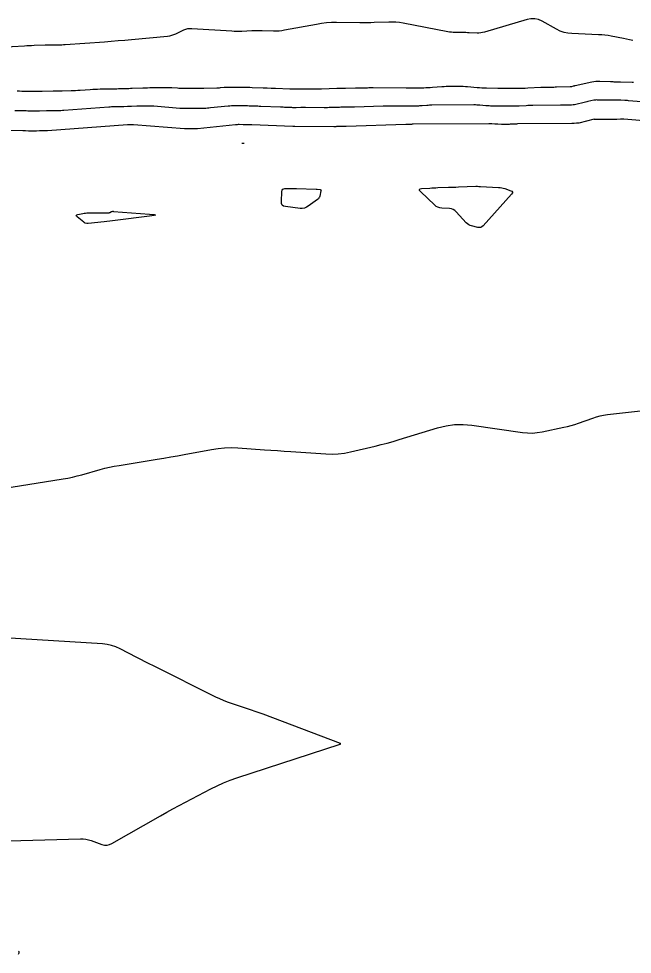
# Model space of a CAD drawing. Extents: x 1768942 to 1774819, y 723037 to 732099.
# Drawn here: x 1771113.1 to 1771245.4, y 731687.3 to 731888.9 of the extents above; entities that cross this region are included whole.
import ezdxf

# ---------------------------------------------------------------- set-up
doc = ezdxf.new("R2010")
doc.units = 0
doc.layers.add('R_Contours', color=7, linetype='Continuous')

msp = doc.modelspace()

# ---------------------------------------------------------------- linework, layer by layer
at = {"layer": 'R_Contours'}
for points in [[(1771245.52, 731884.22), (1771244.86, 731884.38), (1771244.2, 731884.52), (1771243.53, 731884.65), (1771240.87, 731885.17), (1771240.2, 731885.29), (1771239.53, 731885.38), (1771238.86, 731885.44), (1771238.18, 731885.48), (1771232.43, 731885.72), (1771231.55, 731885.81), (1771230.71, 731885.99), (1771229.89, 731886.28), (1771229.1, 731886.66), (1771226, 731888.4), (1771225.22, 731888.75), (1771224.42, 731888.92), (1771223.59, 731888.93), (1771222.75, 731888.76), (1771213.56, 731886.05), (1771213.16, 731885.95), (1771212.77, 731885.88), (1771212.37, 731885.85), (1771211.96, 731885.85), (1771210.29, 731885.91), (1771209.91, 731885.92), (1771209.52, 731885.93), (1771209.13, 731885.94), (1771208.75, 731885.94), (1771207.2, 731885.95), (1771206.82, 731885.97), (1771206.44, 731886), (1771206.05, 731886.04), (1771205.67, 731886.11), (1771196, 731887.97), (1771195.23, 731888.1), (1771194.46, 731888.18), (1771193.69, 731888.22), (1771192.91, 731888.21), (1771189.8, 731888.09), (1771189.02, 731888.07), (1771188.25, 731888.05), (1771187.47, 731888.05), (1771186.69, 731888.05), (1771181.66, 731888.1), (1771180.57, 731888.08), (1771179.48, 731888.01), (1771178.39, 731887.89), (1771177.31, 731887.71), (1771170.44, 731886.43), (1771169.85, 731886.34), (1771169.26, 731886.27), (1771168.67, 731886.24), (1771168.08, 731886.24), (1771165.59, 731886.31), (1771165.05, 731886.32), (1771164.5, 731886.32), (1771163.96, 731886.31), (1771163.41, 731886.29), (1771161.23, 731886.19), (1771160.69, 731886.17), (1771160.14, 731886.17), (1771159.6, 731886.18), (1771159.05, 731886.21), (1771150.43, 731886.78), (1771149.96, 731886.78), (1771149.51, 731886.72), (1771149.07, 731886.6), (1771148.64, 731886.43), (1771146.95, 731885.61), (1771146.52, 731885.42), (1771146.08, 731885.28), (1771145.63, 731885.18), (1771145.17, 731885.11), (1771137.43, 731884.39), (1771135.98, 731884.26), (1771134.53, 731884.14), (1771133.09, 731884.02), (1771131.64, 731883.91), (1771123.17, 731883.29), (1771122.81, 731883.27), (1771122.45, 731883.25), (1771122.08, 731883.24), (1771121.72, 731883.24), (1771120.27, 731883.25), (1771119.91, 731883.25), (1771119.55, 731883.25), (1771119.19, 731883.24), (1771118.82, 731883.23), (1771116.43, 731883.13), (1771115.91, 731883.11), (1771115.39, 731883.09), (1771114.87, 731883.06), (1771114.36, 731883.03), (1771106.3, 731882.57)], [(1771112.8, 731873.37), (1771113.29, 731873.36), (1771113.78, 731873.35), (1771114.27, 731873.34), (1771116.24, 731873.3), (1771116.73, 731873.3), (1771117.22, 731873.3), (1771117.71, 731873.3), (1771118.2, 731873.31), (1771120.53, 731873.38), (1771121.01, 731873.39), (1771121.5, 731873.4), (1771121.99, 731873.41), (1771122.47, 731873.42), (1771124.42, 731873.44), (1771124.91, 731873.45), (1771125.39, 731873.47), (1771125.88, 731873.5), (1771126.37, 731873.53), (1771128.55, 731873.69), (1771129.07, 731873.73), (1771129.6, 731873.76), (1771130.13, 731873.78), (1771130.65, 731873.79), (1771133.13, 731873.83), (1771133.5, 731873.84), (1771133.87, 731873.84), (1771134.25, 731873.85), (1771134.62, 731873.86), (1771136.11, 731873.89), (1771136.48, 731873.9), (1771136.85, 731873.91), (1771137.22, 731873.93), (1771137.59, 731873.94), (1771139.87, 731874.03), (1771140.37, 731874.05), (1771140.87, 731874.06), (1771141.38, 731874.08), (1771141.88, 731874.09), (1771144.95, 731874.13), (1771145.25, 731874.13), (1771145.55, 731874.13), (1771145.84, 731874.11), (1771146.14, 731874.09), (1771147.34, 731874), (1771147.64, 731873.97), (1771147.94, 731873.96), (1771148.24, 731873.95), (1771148.54, 731873.94), (1771150.99, 731873.93), (1771151.5, 731873.93), (1771152.01, 731873.94), (1771152.52, 731873.95), (1771153.02, 731873.96), (1771155.81, 731874.03), (1771156.01, 731874.04), (1771156.22, 731874.05), (1771156.42, 731874.06), (1771156.62, 731874.08), (1771157.42, 731874.16), (1771157.62, 731874.18), (1771157.82, 731874.19), (1771158.02, 731874.2), (1771158.23, 731874.2), (1771161.56, 731874.18), (1771162.04, 731874.18), (1771162.51, 731874.17), (1771162.98, 731874.16), (1771163.45, 731874.14), (1771165.85, 731874.06), (1771166.06, 731874.05), (1771166.28, 731874.04), (1771166.5, 731874.03), (1771166.72, 731874.03), (1771167.59, 731873.99), (1771167.81, 731873.98), (1771168.03, 731873.98), (1771168.24, 731873.97), (1771168.46, 731873.96), (1771171.59, 731873.83), (1771172.06, 731873.81), (1771172.53, 731873.8), (1771173, 731873.8), (1771173.47, 731873.8), (1771175.85, 731873.84), (1771176.06, 731873.84), (1771176.28, 731873.84), (1771176.5, 731873.84), (1771176.71, 731873.84), (1771177.58, 731873.84), (1771177.8, 731873.84), (1771178.01, 731873.84), (1771178.23, 731873.84), (1771178.44, 731873.85), (1771181.74, 731873.95), (1771182.2, 731873.97), (1771182.67, 731873.98), (1771183.14, 731873.98), (1771183.6, 731873.99), (1771185.76, 731874), (1771186.08, 731874), (1771186.4, 731874), (1771186.72, 731874.01), (1771187.03, 731874.02), (1771188.3, 731874.06), (1771188.62, 731874.07), (1771188.94, 731874.08), (1771189.25, 731874.08), (1771189.57, 731874.08), (1771196.65, 731874), (1771197.12, 731874), (1771197.6, 731874), (1771198.07, 731874), (1771198.55, 731874.01), (1771200.45, 731874.06), (1771200.92, 731874.07), (1771201.39, 731874.09), (1771201.87, 731874.12), (1771202.34, 731874.15), (1771204.39, 731874.3), (1771204.85, 731874.33), (1771205.31, 731874.36), (1771205.77, 731874.37), (1771206.23, 731874.38), (1771208.07, 731874.39), (1771208.53, 731874.39), (1771208.99, 731874.38), (1771209.45, 731874.35), (1771209.91, 731874.32), (1771211.98, 731874.13), (1771212.47, 731874.09), (1771212.97, 731874.06), (1771213.47, 731874.04), (1771213.97, 731874.02), (1771216.43, 731873.97), (1771216.97, 731873.96), (1771217.51, 731873.95), (1771218.04, 731873.95), (1771218.58, 731873.95), (1771220.74, 731873.95), (1771221.27, 731873.96), (1771221.81, 731873.97), (1771222.35, 731873.99), (1771222.89, 731874.01), (1771225.69, 731874.16), (1771225.97, 731874.17), (1771226.25, 731874.18), (1771226.53, 731874.19), (1771226.81, 731874.19), (1771227.93, 731874.21), (1771228.22, 731874.21), (1771228.5, 731874.21), (1771228.78, 731874.22), (1771229.06, 731874.23), (1771232.06, 731874.3), (1771232.15, 731874.31), (1771232.24, 731874.32), (1771232.33, 731874.33), (1771232.42, 731874.35), (1771232.78, 731874.44), (1771232.87, 731874.47), (1771232.96, 731874.49), (1771233.05, 731874.51), (1771233.14, 731874.53), (1771236.68, 731875.31), (1771237.12, 731875.4), (1771237.55, 731875.45), (1771237.99, 731875.47), (1771238.43, 731875.47), (1771240.74, 731875.38), (1771240.91, 731875.37), (1771241.09, 731875.37), (1771241.27, 731875.37), (1771241.44, 731875.36), (1771242.15, 731875.36), (1771242.33, 731875.36), (1771242.5, 731875.36), (1771242.68, 731875.36), (1771242.86, 731875.35), (1771245.42, 731875.24), (1771245.68, 731875.23)], [(1771248.36, 731870.97), (1771244.62, 731871.26), (1771244.41, 731871.28), (1771244.2, 731871.29), (1771244, 731871.3), (1771243.79, 731871.31), (1771242.96, 731871.34), (1771242.75, 731871.35), (1771242.55, 731871.36), (1771242.34, 731871.36), (1771242.13, 731871.36), (1771239.66, 731871.36), (1771239.44, 731871.36), (1771239.23, 731871.37), (1771239.02, 731871.37), (1771238.81, 731871.38), (1771237.96, 731871.41), (1771237.75, 731871.42), (1771237.53, 731871.4), (1771237.33, 731871.38), (1771237.12, 731871.34), (1771235.88, 731871.07), (1771235.61, 731871), (1771235.33, 731870.94), (1771235.06, 731870.87), (1771234.78, 731870.81), (1771233.53, 731870.49), (1771233.23, 731870.43), (1771232.94, 731870.38), (1771232.65, 731870.35), (1771232.35, 731870.33), (1771231.16, 731870.3), (1771230.86, 731870.3), (1771230.56, 731870.29), (1771230.27, 731870.29), (1771229.97, 731870.28), (1771224, 731870.22), (1771223.64, 731870.21), (1771223.27, 731870.2), (1771222.91, 731870.19), (1771222.54, 731870.17), (1771221.06, 731870.09), (1771220.71, 731870.08), (1771220.35, 731870.07), (1771220, 731870.06), (1771219.65, 731870.06), (1771218.23, 731870.05), (1771217.87, 731870.05), (1771217.52, 731870.05), (1771217.17, 731870.06), (1771216.81, 731870.06), (1771215.19, 731870.1), (1771214.87, 731870.11), (1771214.54, 731870.13), (1771214.21, 731870.15), (1771213.88, 731870.17), (1771212.57, 731870.29), (1771212.25, 731870.31), (1771211.92, 731870.33), (1771211.59, 731870.34), (1771211.26, 731870.34), (1771202.22, 731870.28), (1771201.95, 731870.27), (1771201.69, 731870.27), (1771201.42, 731870.25), (1771201.16, 731870.24), (1771200.09, 731870.16), (1771199.83, 731870.14), (1771199.57, 731870.13), (1771199.32, 731870.11), (1771199.06, 731870.11), (1771198.04, 731870.08), (1771197.78, 731870.08), (1771197.52, 731870.07), (1771197.27, 731870.07), (1771197.01, 731870.07), (1771194.01, 731870.11), (1771193.43, 731870.11), (1771192.85, 731870.11), (1771192.26, 731870.1), (1771191.68, 731870.08), (1771185.52, 731869.87), (1771185.23, 731869.86), (1771184.94, 731869.85), (1771184.65, 731869.85), (1771184.36, 731869.85), (1771183.19, 731869.84), (1771182.9, 731869.84), (1771182.61, 731869.84), (1771182.32, 731869.83), (1771182.03, 731869.82), (1771180.43, 731869.77), (1771180.06, 731869.76), (1771179.7, 731869.75), (1771179.34, 731869.75), (1771178.97, 731869.75), (1771174.93, 731869.77), (1771174.69, 731869.77), (1771174.44, 731869.77), (1771174.2, 731869.76), (1771173.96, 731869.76), (1771172.98, 731869.75), (1771172.74, 731869.74), (1771172.5, 731869.75), (1771172.25, 731869.75), (1771172.01, 731869.76), (1771170.74, 731869.81), (1771170.45, 731869.82), (1771170.16, 731869.84), (1771169.87, 731869.85), (1771169.57, 731869.86), (1771165.3, 731870.02), (1771164.99, 731870.03), (1771164.68, 731870.05), (1771164.36, 731870.06), (1771164.05, 731870.07), (1771162.79, 731870.11), (1771162.47, 731870.12), (1771162.16, 731870.13), (1771161.84, 731870.13), (1771161.53, 731870.14), (1771159.81, 731870.15), (1771159.42, 731870.15), (1771159.03, 731870.13), (1771158.64, 731870.11), (1771158.25, 731870.07), (1771154.48, 731869.69), (1771154.14, 731869.65), (1771153.81, 731869.63), (1771153.47, 731869.61), (1771153.14, 731869.6), (1771151.78, 731869.56), (1771151.45, 731869.56), (1771151.13, 731869.55), (1771150.8, 731869.55), (1771150.48, 731869.55), (1771149.18, 731869.56), (1771148.86, 731869.56), (1771148.53, 731869.57), (1771148.21, 731869.59), (1771147.89, 731869.61), (1771142.28, 731870.07), (1771141.97, 731870.09), (1771141.66, 731870.1), (1771141.35, 731870.11), (1771141.03, 731870.11), (1771139.7, 731870.09), (1771139.43, 731870.08), (1771139.16, 731870.08), (1771138.89, 731870.07), (1771138.62, 731870.06), (1771137.41, 731870.01), (1771137.21, 731870), (1771137.01, 731870), (1771136.81, 731869.99), (1771136.61, 731869.99), (1771135.82, 731869.97), (1771135.62, 731869.96), (1771135.42, 731869.96), (1771135.22, 731869.95), (1771135.02, 731869.95), (1771133.71, 731869.93), (1771133.42, 731869.92), (1771133.13, 731869.91), (1771132.85, 731869.9), (1771132.56, 731869.88), (1771122.84, 731869.15), (1771122.53, 731869.13), (1771122.22, 731869.11), (1771121.9, 731869.1), (1771121.59, 731869.09), (1771120.34, 731869.08), (1771120.02, 731869.07), (1771119.71, 731869.07), (1771119.39, 731869.06), (1771119.08, 731869.05), (1771117.58, 731869.01), (1771117.27, 731869), (1771116.95, 731869), (1771116.63, 731869), (1771116.32, 731869), (1771115.05, 731869.03), (1771114.73, 731869.04), (1771114.42, 731869.04), (1771114.1, 731869.05), (1771113.78, 731869.05), (1771112.3, 731869.07)], [(1771249.57, 731866.81), (1771243.6, 731867.27), (1771243.42, 731867.28), (1771243.24, 731867.29), (1771243.05, 731867.29), (1771242.87, 731867.28), (1771242.13, 731867.24), (1771241.95, 731867.23), (1771241.76, 731867.22), (1771241.58, 731867.22), (1771241.4, 731867.21), (1771237.22, 731867.22), (1771237.22, 731867.22), (1771237.21, 731867.22), (1771237.21, 731867.22), (1771237.21, 731867.23), (1771237.21, 731867.26), (1771237.2, 731867.27), (1771237.2, 731867.27), (1771237.2, 731867.27), (1771237.19, 731867.27), (1771233.9, 731866.45), (1771233.78, 731866.43), (1771233.65, 731866.41), (1771233.52, 731866.39), (1771233.4, 731866.39), (1771232.89, 731866.37), (1771232.76, 731866.37), (1771232.63, 731866.37), (1771232.5, 731866.36), (1771232.38, 731866.36), (1771220.65, 731866.24), (1771220.47, 731866.23), (1771220.3, 731866.23), (1771220.12, 731866.22), (1771219.95, 731866.21), (1771219.24, 731866.18), (1771219.07, 731866.17), (1771218.9, 731866.16), (1771218.73, 731866.16), (1771218.56, 731866.16), (1771217.88, 731866.16), (1771217.71, 731866.16), (1771217.54, 731866.16), (1771217.37, 731866.16), (1771217.2, 731866.16), (1771216.42, 731866.18), (1771216.26, 731866.19), (1771216.1, 731866.19), (1771215.95, 731866.2), (1771215.79, 731866.22), (1771215.16, 731866.27), (1771215, 731866.28), (1771214.85, 731866.29), (1771214.69, 731866.3), (1771214.53, 731866.3), (1771198.15, 731866.18), (1771198.11, 731866.18), (1771198.07, 731866.18), (1771198.03, 731866.18), (1771197.99, 731866.17), (1771197.83, 731866.16), (1771197.79, 731866.16), (1771197.75, 731866.16), (1771197.72, 731866.15), (1771197.68, 731866.15), (1771197.53, 731866.15), (1771197.49, 731866.15), (1771197.45, 731866.15), (1771197.41, 731866.15), (1771197.37, 731866.15), (1771196.93, 731866.15), (1771196.84, 731866.15), (1771196.75, 731866.15), (1771196.67, 731866.15), (1771196.58, 731866.15), (1771183.71, 731865.71), (1771183.59, 731865.7), (1771183.48, 731865.7), (1771183.36, 731865.7), (1771183.24, 731865.7), (1771182.78, 731865.7), (1771182.66, 731865.7), (1771182.55, 731865.69), (1771182.43, 731865.69), (1771182.32, 731865.69), (1771181.68, 731865.67), (1771181.53, 731865.66), (1771181.39, 731865.66), (1771181.24, 731865.66), (1771181.1, 731865.66), (1771172.65, 731865.69), (1771172.63, 731865.69), (1771172.61, 731865.69), (1771172.59, 731865.69), (1771172.57, 731865.69), (1771172.5, 731865.69), (1771172.48, 731865.69), (1771172.46, 731865.69), (1771172.45, 731865.69), (1771172.43, 731865.69), (1771172.33, 731865.7), (1771172.29, 731865.7), (1771172.25, 731865.7), (1771163.38, 731866.04), (1771163.23, 731866.04), (1771163.07, 731866.05), (1771162.91, 731866.05), (1771162.75, 731866.06), (1771162.12, 731866.08), (1771161.96, 731866.09), (1771161.81, 731866.09), (1771161.65, 731866.09), (1771161.49, 731866.09), (1771160.63, 731866.1), (1771160.43, 731866.1), (1771160.24, 731866.09), (1771160.04, 731866.08), (1771159.85, 731866.06), (1771151.69, 731865.23), (1771151.55, 731865.21), (1771151.41, 731865.2), (1771151.26, 731865.19), (1771151.12, 731865.19), (1771150.53, 731865.17), (1771150.39, 731865.17), (1771150.25, 731865.17), (1771150.11, 731865.17), (1771149.97, 731865.17), (1771149.41, 731865.17), (1771149.27, 731865.17), (1771149.13, 731865.18), (1771148.99, 731865.18), (1771148.85, 731865.19), (1771137.85, 731866.09), (1771137.81, 731866.09), (1771137.77, 731866.09), (1771137.73, 731866.09), (1771137.69, 731866.09), (1771137.52, 731866.09), (1771137.48, 731866.09), (1771137.45, 731866.09), (1771137.41, 731866.09), (1771137.38, 731866.09), (1771137.22, 731866.08), (1771137.19, 731866.08), (1771137.17, 731866.08), (1771137.14, 731866.08), (1771137.12, 731866.08), (1771137.01, 731866.07), (1771136.99, 731866.07), (1771136.96, 731866.07), (1771136.94, 731866.07), (1771136.91, 731866.07), (1771136.74, 731866.07), (1771136.7, 731866.07), (1771136.67, 731866.07), (1771136.63, 731866.07), (1771136.59, 731866.06), (1771119.32, 731864.77), (1771119.18, 731864.76), (1771119.04, 731864.75), (1771118.9, 731864.75), (1771118.76, 731864.74), (1771118.2, 731864.74), (1771118.06, 731864.74), (1771117.92, 731864.73), (1771117.77, 731864.73), (1771117.63, 731864.73), (1771116.96, 731864.71), (1771116.82, 731864.7), (1771116.68, 731864.7), (1771116.54, 731864.7), (1771116.4, 731864.7), (1771115.83, 731864.72), (1771115.69, 731864.72), (1771115.54, 731864.72), (1771115.4, 731864.72), (1771115.26, 731864.72), (1771114.6, 731864.73), (1771114.44, 731864.73), (1771114.28, 731864.74), (1771114.12, 731864.74), (1771113.97, 731864.74), (1771104.78, 731864.88)], [(1771161.73, 731862.03), (1771161.53, 731862.05), (1771161.51, 731862.05), (1771161.5, 731862.05), (1771161.45, 731862.05), (1771161.44, 731862.05), (1771161.2, 731862.03)], [(1771111.49, 731787.96), (1771122.67, 731789.76), (1771123.69, 731789.94), (1771124.7, 731790.15), (1771125.71, 731790.39), (1771126.71, 731790.66), (1771130.7, 731791.78), (1771131.71, 731792.05), (1771132.71, 731792.28), (1771133.73, 731792.49), (1771134.75, 731792.67), (1771142.98, 731793.99), (1771144.44, 731794.23), (1771145.9, 731794.48), (1771147.35, 731794.73), (1771148.8, 731795), (1771154.7, 731796.11), (1771156.11, 731796.33), (1771157.52, 731796.46), (1771158.95, 731796.5), (1771160.37, 731796.45), (1771166.09, 731796.05), (1771167.52, 731795.95), (1771168.95, 731795.85), (1771170.38, 731795.76), (1771171.81, 731795.66), (1771179.36, 731795.13), (1771180.7, 731795.09), (1771182.04, 731795.15), (1771183.37, 731795.31), (1771184.69, 731795.57), (1771189.96, 731796.81), (1771191.28, 731797.13), (1771192.58, 731797.47), (1771193.89, 731797.84), (1771195.18, 731798.23), (1771203.45, 731800.77), (1771205.27, 731801.22), (1771207.1, 731801.46), (1771208.95, 731801.5), (1771210.82, 731801.34), (1771221.76, 731799.76), (1771222.82, 731799.65), (1771223.88, 731799.64), (1771224.93, 731799.72), (1771225.99, 731799.89), (1771230.7, 731800.89), (1771231.49, 731801.07), (1771232.28, 731801.28), (1771233.06, 731801.51), (1771233.83, 731801.77), (1771236.91, 731802.87), (1771237.68, 731803.12), (1771238.47, 731803.32), (1771239.26, 731803.48), (1771240.07, 731803.6), (1771253.69, 731805.17)], [(1771108.43, 731711.68), (1771126.41, 731712.17), (1771127.01, 731712.16), (1771127.6, 731712.09), (1771128.18, 731711.97), (1771128.76, 731711.79), (1771131.04, 731710.98), (1771131.6, 731710.84), (1771132.16, 731710.82), (1771132.7, 731710.93), (1771133.23, 731711.17), (1771143.69, 731717.16), (1771145.03, 731717.92), (1771146.37, 731718.66), (1771147.72, 731719.39), (1771149.08, 731720.11), (1771154.54, 731722.95), (1771155.91, 731723.63), (1771157.31, 731724.25), (1771158.74, 731724.82), (1771160.18, 731725.33), (1771182.44, 731732.61), (1771182.45, 731732.62), (1771182.45, 731732.62), (1771182.46, 731732.62), (1771182.47, 731732.62), (1771182.49, 731732.61), (1771182.49, 731732.61), (1771182.5, 731732.61), (1771182.5, 731732.61), (1771182.51, 731732.61), (1771182.52, 731732.62), (1771182.53, 731732.62), (1771182.53, 731732.63), (1771182.53, 731732.63), (1771182.54, 731732.63), (1771182.55, 731732.65), (1771182.55, 731732.65), (1771182.55, 731732.66), (1771182.55, 731732.66), (1771182.55, 731732.66), (1771182.52, 731732.68), (1771182.51, 731732.68), (1771182.5, 731732.69), (1771182.49, 731732.69), (1771165.84, 731739.03), (1771164.99, 731739.34), (1771164.14, 731739.65), (1771163.29, 731739.94), (1771162.43, 731740.23), (1771158.99, 731741.35), (1771158.13, 731741.65), (1771157.29, 731741.98), (1771156.46, 731742.33), (1771155.65, 731742.72), (1771142.18, 731749.43), (1771141.27, 731749.89), (1771140.37, 731750.34), (1771139.47, 731750.8), (1771138.57, 731751.27), (1771134.98, 731753.13), (1771134.07, 731753.55), (1771133.13, 731753.86), (1771132.17, 731754.08), (1771131.17, 731754.19), (1771110.03, 731755.47)], [(1771113.07, 731687.3), (1771113.23, 731687.59), (1771113.23, 731687.81), (1771113.08, 731687.97)]]:
    msp.add_lwpolyline(points, dxfattribs=at)
for points in [[(1771170.23, 731848.56), (1771169.95, 731848.77), (1771169.79, 731849.09), (1771169.76, 731849.51), (1771169.87, 731851.69), (1771169.93, 731851.96), (1771170.05, 731852.16), (1771170.26, 731852.28), (1771170.53, 731852.32), (1771171.78, 731852.33), (1771172.1, 731852.33), (1771172.41, 731852.33), (1771172.72, 731852.33), (1771173.04, 731852.32), (1771177.29, 731852.18), (1771177.31, 731852.18), (1771177.33, 731852.18), (1771177.34, 731852.18), (1771177.36, 731852.19), (1771177.42, 731852.21), (1771177.44, 731852.21), (1771177.45, 731852.22), (1771177.47, 731852.22), (1771177.49, 731852.21), (1771178.13, 731852.11), (1771178.22, 731852.08), (1771178.29, 731852.02), (1771178.31, 731851.95), (1771178.3, 731851.85), (1771178.04, 731850.72), (1771177.97, 731850.5), (1771177.87, 731850.31), (1771177.73, 731850.14), (1771177.56, 731849.99), (1771175.56, 731848.52), (1771175.16, 731848.28), (1771174.73, 731848.12), (1771174.27, 731848.05), (1771173.8, 731848.06), (1771170.64, 731848.45)], [(1771213.01, 731844.08), (1771212.74, 731843.95), (1771212.44, 731843.9), (1771212.12, 731843.94), (1771210.77, 731844.27), (1771210.45, 731844.37), (1771210.15, 731844.52), (1771209.88, 731844.71), (1771209.63, 731844.95), (1771207.48, 731847.34), (1771207.17, 731847.62), (1771206.83, 731847.83), (1771206.46, 731847.96), (1771206.05, 731848.02), (1771204.33, 731848.1), (1771203.91, 731848.15), (1771203.53, 731848.28), (1771203.17, 731848.47), (1771202.85, 731848.73), (1771199.76, 731851.68), (1771199.54, 731851.94), (1771199.51, 731852.14), (1771199.66, 731852.27), (1771200, 731852.33), (1771201.75, 731852.44), (1771202.19, 731852.46), (1771202.63, 731852.48), (1771203.07, 731852.5), (1771203.5, 731852.52), (1771205.82, 731852.6), (1771206.35, 731852.62), (1771206.88, 731852.64), (1771207.41, 731852.66), (1771207.94, 731852.68), (1771211.72, 731852.83), (1771211.8, 731852.84), (1771211.88, 731852.83), (1771211.96, 731852.83), (1771212.04, 731852.82), (1771212.35, 731852.78), (1771212.43, 731852.77), (1771212.51, 731852.76), (1771212.59, 731852.76), (1771212.67, 731852.75), (1771216.59, 731852.58), (1771216.93, 731852.56), (1771217.27, 731852.5), (1771217.6, 731852.43), (1771217.93, 731852.33), (1771219.22, 731851.87), (1771219.48, 731851.74), (1771219.6, 731851.57), (1771219.57, 731851.37), (1771219.41, 731851.13), (1771213.26, 731844.29)], [(1771133.17, 731847.38), (1771133.2, 731847.4), (1771133.24, 731847.4), (1771133.27, 731847.41), (1771133.42, 731847.42), (1771133.45, 731847.42), (1771133.49, 731847.42), (1771133.52, 731847.42), (1771133.56, 731847.41), (1771141.34, 731846.84), (1771142.32, 731846.74), (1771142.65, 731846.62), (1771142.32, 731846.49), (1771141.35, 731846.34), (1771133.93, 731845.47), (1771133.33, 731845.4), (1771132.74, 731845.33), (1771132.14, 731845.25), (1771131.54, 731845.18), (1771128.13, 731844.78), (1771128.04, 731844.77), (1771127.96, 731844.77), (1771127.87, 731844.78), (1771127.79, 731844.8), (1771127.45, 731844.89), (1771127.37, 731844.92), (1771127.29, 731844.95), (1771127.21, 731845), (1771127.14, 731845.05), (1771125.73, 731846.22), (1771125.58, 731846.39), (1771125.54, 731846.52), (1771125.63, 731846.63), (1771125.85, 731846.71), (1771126.95, 731846.95), (1771127.23, 731847.01), (1771127.51, 731847.05), (1771127.79, 731847.07), (1771128.07, 731847.08), (1771132.52, 731847.11), (1771132.6, 731847.11), (1771132.67, 731847.13), (1771132.74, 731847.15), (1771132.8, 731847.18), (1771133.14, 731847.37)]]:
    msp.add_lwpolyline(points, close=True, dxfattribs=at)

doc.saveas('drawing.dxf')
